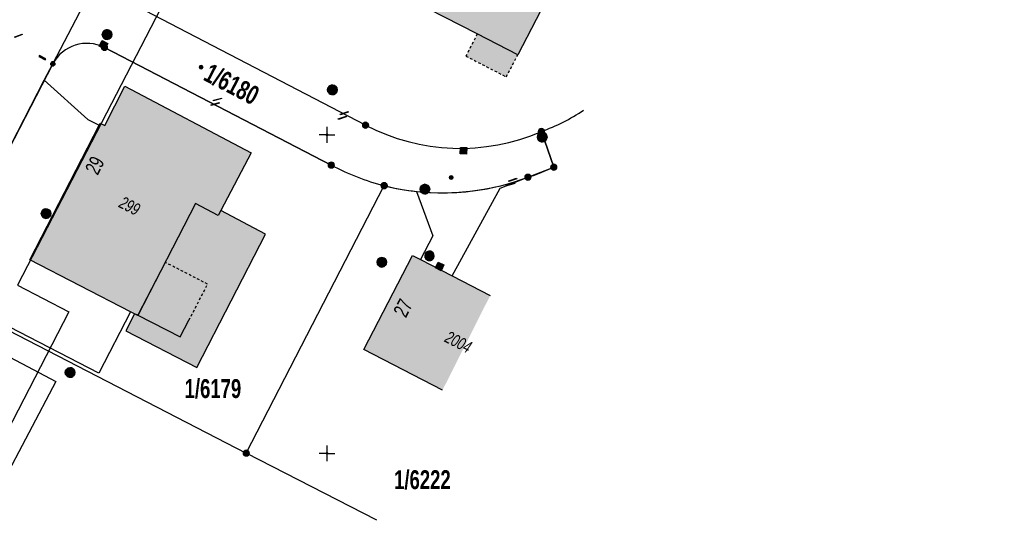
# Model space of a CAD drawing. Header units: metres. Extents: x 2695560 to 2696939, y 1260491 to 1262050.
# Tile 739 of 1005: x 2696577 to 2696654, y 1260995 to 1261034. Entities that reach past the tile are written whole.
import ezdxf

# ---------------------------------------------------------------- set-up
doc = ezdxf.new("R2010")
doc.units = ezdxf.units.M
doc.linetypes.add('AUSGEZOGEN', pattern=[0])
doc.linetypes.add('VERDECKT2_S2', pattern=[0.36, 0.2, -0.16])
for name, color, linetype in [('XR$1$AV_Flächen (EO)', 7, 'AUSGEZOGEN'), ('XR$1$AV_Gebäudeflächen (BB)', 7, 'AUSGEZOGEN'), ('XR$1$AV_Gebäudeflächen (EO)', 7, 'AUSGEZOGEN'), ('XR$1$AV_Gebäudeflächen ut.', 7, 'AUSGEZOGEN'), ('XR$1$AV_Grenzpunkte', 7, 'AUSGEZOGEN'), ('XR$1$AV_Grundstück-Nr.', 7, 'AUSGEZOGEN'), ('XR$1$AV_Haus-Nr.', 7, 'AUSGEZOGEN'), ('XR$1$AV_Koordinatennetzpunkte', 7, 'AUSGEZOGEN'), ('XR$1$AV_Linien (BB)', 7, 'AUSGEZOGEN'), ('XR$1$AV_Versicherung-Nr.', 7, 'AUSGEZOGEN'), ('XR$1$AW_LK_Einlaufschacht alt', 24, 'AUSGEZOGEN'), ('XR$1$AW_LK_Schachtdeckel', 24, 'AUSGEZOGEN'), ('XR$1$AW_LK_Zwischenpunkt', 24, 'AUSGEZOGEN'), ('XR$1$EW_LK_Knoten', 1, 'AUSGEZOGEN'), ('XR$1$Liegenschaftsgrenzen', 7, 'AUSGEZOGEN'), ('XR$1$PFAV', 255, 'AUSGEZOGEN'), ('XR$1$PFAW', 255, 'AUSGEZOGEN'), ('XR$1$RAEW', 8, 'AUSGEZOGEN'), ('XR$1$RP_Abstandslinie', 7, 'AUSGEZOGEN'), ('XR$1$WA_LK_Rohrleitungsteil', 171, 'AUSGEZOGEN')]:
    doc.layers.add(name, color=color, linetype=linetype)
doc.styles.add('ARIAL', font='arial.ttf')

# ---------------------------------------------------------------- blocks, each defined once
blk = doc.blocks.new('COMPLEXOBJECT_176')
at = {"layer": 'XR$1$AV_Linien (BB)', "color": 7, "linetype": 'AUSGEZOGEN', "transparency": 33554687}
blk.add_line((6603.03, 11025.76), (6584.39, 11035.43), dxfattribs=at)
for centre, radius, start, end in [((6585.791, 11038.083), 3, 152.89609, 242.16869), ((6610.448, 11039.937), 16, 242.37869, 293.46825)]:
    blk.add_arc(centre, radius, start, end, dxfattribs=at)
blk = doc.blocks.new('COMPLEXOBJECT_183')
at = {"layer": 'XR$1$AV_Linien (BB)', "color": 7, "linetype": 'AUSGEZOGEN', "transparency": 33554687}
blk.add_line((6582.54, 11031.86), (6600.34, 11022.63), dxfattribs=at)
for centre, radius, start, end in [((6581.18, 11029.129), 3.051, 63.52224, 151.81304), ((6609.272, 11039.387), 18.989, 241.93955, 255.41294), ((6609.06, 11039.373), 18.924, 256.02612, 263.81854)]:
    blk.add_arc(centre, radius, start, end, dxfattribs=at)
blk = doc.blocks.new('COMPLEXOBJECT_212')
at = {"layer": 'XR$1$AV_Linien (BB)', "color": 7, "linetype": 'AUSGEZOGEN', "transparency": 33554687}
blk.add_line((6571.05, 11016.18), (6577.824, 11029.282), dxfattribs=at)
blk.add_arc((6574.669, 11014.365), 4.048, 153.36837, 242.02838, dxfattribs=at)
blk = doc.blocks.new('COMPLEXOBJECT_1247')
at = {"layer": 'XR$1$Liegenschaftsgrenzen', "color": 7, "linetype": 'AUSGEZOGEN', "transparency": 33554687}
blk.add_line((6600.34, 11022.63), (6582.54, 11031.86), dxfattribs=at)
for centre, radius, start, end in [((6581.18, 11029.129), 3.051, 63.52224, 151.81304), ((6609.272, 11039.387), 18.989, 241.93955, 255.41294)]:
    blk.add_arc(centre, radius, start, end, dxfattribs=at)
blk = doc.blocks.new('COMPLEXOBJECT_1263')
at = {"layer": 'XR$1$Liegenschaftsgrenzen', "color": 7, "linetype": 'AUSGEZOGEN', "transparency": 33554687}
blk.add_line((6603.03, 11025.76), (6584.39, 11035.43), dxfattribs=at)
for centre, radius, start, end in [((6585.791, 11038.083), 3, 152.89609, 242.16869), ((6610.448, 11039.937), 16, 242.37869, 293.46825)]:
    blk.add_arc(centre, radius, start, end, dxfattribs=at)
blk = doc.blocks.new('COMPLEXOBJECT_1305')
at = {"layer": 'XR$1$Liegenschaftsgrenzen', "color": 7, "linetype": 'AUSGEZOGEN', "transparency": 33554687}
for centre, radius, start, end in [((6609.88, 11039.709), 18.976, 288.08371, 294.63614), ((6609.07, 11039.448), 18.999, 256.04893, 290.64826)]:
    blk.add_arc(centre, radius, start, end, dxfattribs=at)
blk = doc.blocks.new('COMPLEXOBJECT_1397')
at = {"layer": 'XR$1$Liegenschaftsgrenzen', "color": 7, "linetype": 'AUSGEZOGEN', "transparency": 33554687}
blk.add_line((6578.49, 11030.57), (6571.05, 11016.18), dxfattribs=at)
blk.add_arc((6574.669, 11014.365), 4.048, 153.36837, 242.02838, dxfattribs=at)
blk = doc.blocks.new('BAV15')
at = {"layer": 'XR$1$PFAV', "transparency": 33554687}
blk.add_hatch(color=7, dxfattribs=at).paths.add_polyline_path([(0.5, 0), (0.49, 0.1), (0.46, 0.2), (0.41, 0.29), (0.34, 0.36), (0.26, 0.42), (0.17, 0.47), (0.08, 0.49), (-0.03, 0.5), (-0.13, 0.48), (-0.22, 0.45), (-0.31, 0.4), (-0.38, 0.33), (-0.44, 0.24), (-0.48, 0.15), (-0.5, 0.05), (-0.5, -0.05), (-0.48, -0.15), (-0.44, -0.24), (-0.38, -0.33), (-0.31, -0.4), (-0.22, -0.45), (-0.13, -0.48), (-0.03, -0.5), (0.08, -0.49), (0.17, -0.47), (0.26, -0.42), (0.34, -0.36), (0.41, -0.29), (0.46, -0.2), (0.49, -0.1)])
at = {"color": 7, "transparency": 33554687}
for start, end in [(90, 270), (270, 90)]:
    blk.add_arc((0, 0), 0.5, start, end, dxfattribs=at)
at = {"layer": 'XR$1$PFAV', "transparency": 33554687}
blk.add_circle((0, 0), 0.5, dxfattribs=at)
blk = doc.blocks.new('BAV2041')
at = {"color": 7, "transparency": 33554687}
for p, q in [((-0.05, 0), (-0.5, 0)), ((0, 0.5), (0, 0.05)), ((0.05, 0), (0.5, 0)), ((0, -0.05), (0, -0.5))]:
    blk.add_line(p, q, dxfattribs=at)
blk.add_circle((0, 0), 0.05, dxfattribs=at)
for start, end in [(90, 270), (270, 90)]:
    blk.add_arc((0, 0), 0.05, start, end, dxfattribs=at)
blk = doc.blocks.new('BAW2089')
at = {"layer": 'XR$1$PFAW', "transparency": 33554687}
blk.add_hatch(color=7, dxfattribs=at).paths.add_polyline_path([(-0.5, 0.5), (-0.5, -0.5), (0.5, -0.5), (0.5, 0.5)])
at = {"transparency": 33554687}
blk.add_lwpolyline([(-0.5, 0.5), (0.5, 0.5), (0.5, -0.5), (-0.5, -0.5), (-0.5, 0.5)], close=True, dxfattribs=at)
at = {"layer": 'XR$1$PFAW', "transparency": 33554687}
blk.add_lwpolyline([(-0.5, 0.5), (0.5, 0.5), (0.5, -0.5), (-0.5, -0.5), (-0.5, 0.5)], close=True, dxfattribs=at)
blk = doc.blocks.new('BAW2092')
at = {"true_color": 0x000000, "transparency": 33554687}
blk.add_hatch(color=18, dxfattribs=at).paths.add_polyline_path([(-0.03, 0.5), (-0.03, -0.5), (0.03, -0.5), (0.03, 0.5)])
at = {"transparency": 33554687}
blk.add_lwpolyline([(-0.03, 0.5), (0.03, 0.5), (0.03, -0.5), (-0.03, -0.5), (-0.03, 0.5)], close=True, dxfattribs=at)
blk = doc.blocks.new('BAW2082')
at = {"layer": 'XR$1$PFAW', "transparency": 33554687}
blk.add_hatch(color=7, dxfattribs=at).paths.add_polyline_path([(0.51, 0), (0.5, 0.1), (0.47, 0.19), (0.42, 0.28), (0.35, 0.36), (0.27, 0.42), (0.18, 0.47), (0.08, 0.49), (-0.02, 0.5), (-0.12, 0.48), (-0.21, 0.45), (-0.3, 0.39), (-0.37, 0.32), (-0.43, 0.24), (-0.47, 0.15), (-0.49, 0.05), (-0.49, -0.05), (-0.47, -0.15), (-0.43, -0.25), (-0.37, -0.33), (-0.3, -0.4), (-0.21, -0.45), (-0.12, -0.49), (-0.02, -0.5), (0.08, -0.5), (0.18, -0.47), (0.27, -0.43), (0.35, -0.37), (0.42, -0.29), (0.47, -0.2), (0.5, -0.1)])
at = {"transparency": 33554687}
for start, end in [(91.1948, 268.8052), (268.8052, 91.1948)]:
    blk.add_arc((0.01, 0), 0.5, start, end, dxfattribs=at)
at = {"layer": 'XR$1$PFAW', "transparency": 33554687}
blk.add_circle((0.01, 0), 0.5, dxfattribs=at)
blk = doc.blocks.new('BAW2090')
at = {"layer": 'XR$1$PFAW', "lineweight": 25, "transparency": 33554687}
blk.add_hatch(color=7, dxfattribs=at).paths.add_polyline_path([(0.5, 0), (0.49, 0.1), (0.46, 0.2), (0.41, 0.29), (0.34, 0.36), (0.26, 0.42), (0.17, 0.47), (0.08, 0.49), (-0.03, 0.5), (-0.13, 0.48), (-0.22, 0.45), (-0.31, 0.4), (-0.38, 0.33), (-0.44, 0.24), (-0.48, 0.15), (-0.5, 0.05), (-0.5, -0.05), (-0.48, -0.15), (-0.44, -0.24), (-0.38, -0.33), (-0.31, -0.4), (-0.22, -0.45), (-0.13, -0.48), (-0.03, -0.5), (0.08, -0.49), (0.17, -0.47), (0.26, -0.42), (0.34, -0.36), (0.41, -0.29), (0.46, -0.2), (0.49, -0.1)])
at = {"lineweight": 25, "transparency": 33554687}
for p, q in [((-0.18, 0.47), (-0.18, -0.47)), ((0.18, 0.47), (0.18, -0.47))]:
    blk.add_line(p, q, dxfattribs=at)
for start, end in [(90, 180), (180, 270), (0, 90), (270, 0)]:
    blk.add_arc((0, 0), 0.5, start, end, dxfattribs=at)
blk = doc.blocks.new('BWA2013')
at = {"true_color": 0x000000, "transparency": 33554687}
blk.add_hatch(color=18, dxfattribs=at).paths.add_polyline_path([(-0.29, -0.41), (0.35, 0.36), (0.29, 0.41), (-0.35, -0.36)])
at = {"transparency": 33554687}
blk.add_lwpolyline([(-0.29, -0.41), (-0.35, -0.36), (0.29, 0.41), (0.35, 0.36), (-0.29, -0.41)], close=True, dxfattribs=at)
blk = doc.blocks.new('BEWG5')
at = {"transparency": 33554687}
blk.add_hatch(color=1, dxfattribs=at).paths.add_polyline_path([(-0.083375, -0.5), (0.083375, -0.5), (0.083375, 0.5), (-0.083375, 0.5)])
at = {"color": 1, "transparency": 33554687}
blk.add_lwpolyline([(-0.083375, -0.5), (0.083375, -0.5), (0.083375, 0.5), (-0.083375, 0.5), (-0.083375, -0.5)], close=True, dxfattribs=at)
blk = doc.blocks.new('BEW957')
at = {"layer": 'XR$1$RAEW', "transparency": 33554687}
blk.add_hatch(color=1, dxfattribs=at).paths.add_polyline_path([(-0.5, 0), (-0.5, -0.05), (-0.49, -0.1), (-0.48, -0.15), (-0.46, -0.2), (-0.44, -0.24), (-0.41, -0.29), (-0.38, -0.33), (-0.34, -0.36), (-0.31, -0.4), (-0.26, -0.42), (-0.22, -0.45), (-0.17, -0.47), (-0.13, -0.48), (-0.08, -0.49), (-0.03, -0.5), (0.03, -0.5), (0.08, -0.49), (0.13, -0.48), (0.17, -0.47), (0.22, -0.45), (0.26, -0.42), (0.31, -0.4), (0.34, -0.36), (0.38, -0.33), (0.41, -0.29), (0.44, -0.24), (0.46, -0.2), (0.48, -0.15), (0.49, -0.1), (0.5, -0.05), (0.5, 0), (0.5, 0.05), (0.49, 0.1), (0.48, 0.15), (0.46, 0.2), (0.44, 0.24), (0.41, 0.29), (0.38, 0.33), (0.34, 0.36), (0.31, 0.4), (0.26, 0.42), (0.22, 0.45), (0.17, 0.47), (0.13, 0.48), (0.08, 0.49), (0.03, 0.5), (-0.03, 0.5), (-0.08, 0.49), (-0.13, 0.48), (-0.17, 0.47), (-0.22, 0.45), (-0.26, 0.42), (-0.31, 0.4), (-0.34, 0.36), (-0.38, 0.33), (-0.41, 0.29), (-0.44, 0.24), (-0.46, 0.2), (-0.48, 0.15), (-0.49, 0.1), (-0.5, 0.05)])
at = {"color": 1, "transparency": 33554687}
for start, end in [(90, 180), (180, 270), (0, 90), (270, 0)]:
    blk.add_arc((0, 0), 0.5, start, end, dxfattribs=at)
at = {"layer": 'XR$1$RAEW', "color": 1, "transparency": 33554687}
blk.add_circle((0, 0), 0.5, dxfattribs=at)

msp = doc.modelspace()

# ---------------------------------------------------------------- hatches: boundary and pattern name
at = {"layer": 'XR$1$AV_Gebäudeflächen (BB)', "true_color": 0xd2d2d2, "transparency": 33554687}
for points in [[(2696604.296, 1261041.471), (2696601.899, 1261036.824), (2696605.78, 1261034.822), (2696606.393, 1261036.011), (2696612.762, 1261032.726), (2696615.935, 1261031.089), (2696619.854, 1261038.687), (2696610.02, 1261043.76), (2696609.626, 1261042.998), (2696606.039, 1261044.849), (2696605.878, 1261044.538)], [(2696583.099, 1261025.558), (2696577.653, 1261015.004), (2696585.553, 1261010.927), (2696585.882, 1261010.757), (2696586.042, 1261010.675), (2696586.131, 1261010.629), (2696590.663, 1261019.413), (2696592.423, 1261018.485), (2696592.474, 1261018.582), (2696592.632, 1261018.881), (2696595.015, 1261023.404), (2696585.122, 1261028.617), (2696583.537, 1261025.535), (2696583.182, 1261025.718)], [(2696610.035, 1261004.776), (2696613.781, 1261012.209), (2696610.798, 1261013.743), (2696608.307, 1261015.024), (2696607.685, 1261015.344), (2696603.85, 1261007.956)]]:
    msp.add_hatch(color=254, dxfattribs=at).paths.add_polyline_path(points)
at = {"layer": 'XR$1$AV_Gebäudeflächen (EO)', "true_color": 0xebebeb, "transparency": 33554687}
for points in [[(2696611.868, 1261030.993), (2696615.041, 1261029.356), (2696615.935, 1261031.089), (2696612.762, 1261032.726)], [(2696588.283, 1261014.801), (2696586.144, 1261010.656), (2696589.465, 1261008.943), (2696590.143, 1261010.258), (2696591.604, 1261013.089)]]:
    msp.add_hatch(color=7, dxfattribs=at).paths.add_polyline_path(points)
at = {"layer": 'XR$1$AV_Gebäudeflächen ut.', "true_color": 0xf5f5f5, "transparency": 33554687}
msp.add_hatch(color=7, dxfattribs=at).paths.add_polyline_path([(2696585.194, 1261009.424), (2696590.757, 1261006.554), (2696596.159, 1261017.022), (2696592.632, 1261018.881), (2696592.423, 1261018.485), (2696590.663, 1261019.413), (2696586.131, 1261010.629), (2696585.882, 1261010.757)])

# ---------------------------------------------------------------- linework, layer by layer
at = {"layer": 'XR$1$AV_Flächen (EO)', "color": 7, "linetype": 'VERDECKT2_S2', "transparency": 33554687}
msp.add_line((2696612.762, 1261032.726), (2696611.868, 1261030.993), dxfattribs=at)
at = {"layer": 'XR$1$AV_Flächen (EO)', "color": 7, "linetype": 'AUSGEZOGEN', "transparency": 33554687}
for p, q in [((2696615.935, 1261031.089), (2696612.762, 1261032.726)), ((2696590.757, 1261006.554), (2696596.159, 1261017.022)), ((2696585.194, 1261009.424), (2696590.757, 1261006.554))]:
    msp.add_line(p, q, dxfattribs=at)
at = {"layer": 'XR$1$AV_Flächen (EO)', "color": 7, "linetype": 'VERDECKT2_S2', "transparency": 33554687}
for points in [[(2696611.868, 1261030.993), (2696615.041, 1261029.356), (2696615.935, 1261031.089)], [(2696590.143, 1261010.258), (2696591.604, 1261013.089), (2696588.283, 1261014.801)]]:
    msp.add_lwpolyline(points, dxfattribs=at)
at = {"layer": 'XR$1$AV_Flächen (EO)', "color": 7, "linetype": 'AUSGEZOGEN', "transparency": 33554687}
for points in [[(2696596.159, 1261017.022), (2696592.632, 1261018.881), (2696592.423, 1261018.485), (2696590.663, 1261019.413), (2696586.131, 1261010.629), (2696585.882, 1261010.757), (2696585.194, 1261009.424)], [(2696588.283, 1261014.801), (2696586.144, 1261010.656), (2696589.465, 1261008.943), (2696590.143, 1261010.258)]]:
    msp.add_lwpolyline(points, dxfattribs=at)
at = {"layer": 'XR$1$AV_Linien (BB)', "color": 7, "linetype": 'AUSGEZOGEN', "transparency": 33554687}
for p, q in [((2696578.794, 1261029.092), (2696579.46, 1261030.38)), ((2696618.76, 1261022.27), (2696617.79, 1261025.07)), ((2696616.74, 1261021.48), (2696618.76, 1261022.27)), ((2696618.76, 1261022.27), (2696618.875, 1261022.314)), ((2696608.307, 1261015.024), (2696610.798, 1261013.743)), ((2696610.798, 1261013.743), (2696613.781, 1261012.209)), ((2696585.553, 1261010.927), (2696583.065, 1261006.105))]:
    msp.add_line(p, q, dxfattribs=at)
for points in [[(2696605.878, 1261044.538), (2696606.039, 1261044.849), (2696609.626, 1261042.998), (2696610.02, 1261043.76), (2696619.854, 1261038.687), (2696615.935, 1261031.089), (2696612.762, 1261032.726), (2696606.393, 1261036.011), (2696605.78, 1261034.822), (2696601.899, 1261036.824), (2696604.296, 1261041.471)], [(2696578.794, 1261029.092), (2696582.211, 1261026.017), (2696583.099, 1261025.558)], [(2696583.099, 1261025.558), (2696583.182, 1261025.718), (2696583.537, 1261025.535), (2696585.122, 1261028.617), (2696595.015, 1261023.404), (2696592.632, 1261018.881), (2696592.474, 1261018.582), (2696592.423, 1261018.485), (2696590.663, 1261019.413), (2696586.131, 1261010.629), (2696586.042, 1261010.675), (2696585.882, 1261010.757), (2696585.553, 1261010.927)], [(2696585.553, 1261010.927), (2696577.653, 1261015.004), (2696583.099, 1261025.558)], [(2696610.798, 1261013.743), (2696614.569, 1261020.631), (2696616.74, 1261021.48)], [(2696607.992, 1261020.37), (2696609.268, 1261016.891), (2696608.307, 1261015.024)], [(2696610.035, 1261004.776), (2696603.85, 1261007.956), (2696607.685, 1261015.344), (2696608.307, 1261015.024)], [(2696583.065, 1261006.105), (2696575.248, 1261010.138), (2696575.12, 1261009.89)], [(2696574.293, 1261008.297), (2696579.694, 1261005.458), (2696575.461, 1260997.389), (2696570.072, 1261000.16)]]:
    msp.add_lwpolyline(points, dxfattribs=at)
for centre, radius, start, end in [((2696612.299, 1261040.1), 16.002, 290.07068, 303.39674), ((2696610.037, 1261039.28), 19.02, 263.82763, 290.63516)]:
    msp.add_arc(centre, radius, start, end, dxfattribs=at)
at = {"layer": 'XR$1$Liegenschaftsgrenzen', "color": 7, "linetype": 'AUSGEZOGEN', "transparency": 33554687}
for p, q in [((2696579.46, 1261030.38), (2696584.09, 1261039.26)), ((2696617.79, 1261025.07), (2696618.76, 1261022.27)), ((2696594.64, 1260999.83), (2696605.46, 1261020.82)), ((2696575.12, 1261009.89), (2696594.64, 1260999.83)), ((2696604.882, 1260994.554), (2696594.64, 1260999.83))]:
    msp.add_line(p, q, dxfattribs=at)
for centre, radius, start, end in [((2696612.299, 1261040.1), 16.002, 290.07068, 303.39674), ((2696613.137, 1261040.139), 18.733, 287.46788, 287.82334)]:
    msp.add_arc(centre, radius, start, end, dxfattribs=at)
at = {"layer": 'XR$1$RP_Abstandslinie', "color": 7, "linetype": 'AUSGEZOGEN', "transparency": 33554687}
msp.add_lwpolyline([(2696654.11, 1261180.83), (2696637.63, 1261148.78), (2696621.53, 1261117.47), (2696628.74, 1261113.77), (2696611.17, 1261079.77), (2696593.73, 1261046.01), (2696576.69, 1261013), (2696580.72, 1261010.92), (2696574.055, 1260998.027)], dxfattribs=at)

# ---------------------------------------------------------------- block references
at = {"layer": 'XR$1$AV_Grenzpunkte', "color": 7, "linetype": 'AUSGEZOGEN', "lineweight": -3, "transparency": 33554687}
for p, xscale, yscale in [((2696583.51, 1261031.67), 0.4549999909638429, 0.4549999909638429), ((2696579.46, 1261030.38), 0.3249999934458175, 0.3249999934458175), ((2696604, 1261025.57), 0.4549999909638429, 0.4549999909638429), ((2696617.79, 1261025.07), 0.4549999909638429, 0.4549999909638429), ((2696601.31, 1261022.44), 0.4549999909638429, 0.4549999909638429), ((2696618.76, 1261022.27), 0.4549999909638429, 0.4549999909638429), ((2696616.74, 1261021.48), 0.4549999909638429, 0.4549999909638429), ((2696605.46, 1261020.82), 0.4549999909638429, 0.4549999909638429), ((2696594.64, 1260999.83), 0.4549999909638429, 0.4549999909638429)]:
    msp.add_blockref('BAV15', p, dxfattribs=dict(at, xscale=xscale, yscale=yscale))
at = {"layer": 'XR$1$AV_Koordinatennetzpunkte', "color": 7, "linetype": 'AUSGEZOGEN', "lineweight": -3, "transparency": 33554687, "xscale": 1.25, "yscale": 1.25}
for p in [(2696600.97, 1261024.81), (2696600.97, 1260999.81)]:
    msp.add_blockref('BAV2041', p, dxfattribs=at)
at = {"layer": 'XR$1$AV_Linien (BB)', "color": 7, "linetype": 'AUSGEZOGEN', "lineweight": -3, "transparency": 33554687}
for name in ['COMPLEXOBJECT_176', 'COMPLEXOBJECT_183', 'COMPLEXOBJECT_212']:
    msp.add_blockref(name, (2690000.97, 1249999.81), dxfattribs=at)
at = {"layer": 'XR$1$AW_LK_Einlaufschacht alt', "color": 24, "linetype": 'AUSGEZOGEN', "lineweight": -3, "transparency": 33554687, "xscale": 0.5000000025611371, "yscale": 0.5000000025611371}
for p, rotation in [((2696583.434, 1261031.883), 152.591598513), ((2696611.682, 1261023.558), 269.188720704)]:
    msp.add_blockref('BAW2089', p, dxfattribs=dict(at, rotation=rotation))
at = {"layer": 'XR$1$AW_LK_Schachtdeckel', "color": 24, "linetype": 'AUSGEZOGEN', "lineweight": -3, "transparency": 33554687}
for name, p, xscale, yscale, rotation in [('BAW2082', (2696583.717, 1261032.668), 0.7499999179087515, 0.7499999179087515, 70.161041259), ('BAW2082', (2696601.403, 1261028.343), 0.7499999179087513, 0.7499999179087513, 197.910552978), ('BAW2082', (2696617.867, 1261024.637), 0.7499999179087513, 0.7499999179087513, 180.6389770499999), ('BAW2082', (2696608.659, 1261020.553), 0.7499999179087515, 0.7499999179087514, 203.9211578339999), ('BAW2082', (2696578.94, 1261018.63), 0.7499999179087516, 0.7499999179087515, 207.0196380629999), ('BAW2082', (2696605.27, 1261014.8), 0.7499999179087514, 0.7499999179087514, 59.49641418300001), ('BAW2090', (2696609.01, 1261015.31), 0.7499999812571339, 0.7499999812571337, 153.741760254), ('BAW2089', (2696609.817, 1261014.48), 0.5000000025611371, 0.5000000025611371, 334.062786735), ('BAW2082', (2696580.819, 1261006.158), 0.7499999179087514, 0.7499999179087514, 230.345809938)]:
    msp.add_blockref(name, p, dxfattribs=dict(at, xscale=xscale, yscale=yscale, rotation=rotation))
at = {"layer": 'XR$1$AW_LK_Zwischenpunkt', "color": 24, "linetype": 'AUSGEZOGEN', "lineweight": -3, "transparency": 33554687, "xscale": 0.6249999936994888, "yscale": 0.6249999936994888, "rotation": 290.781661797}
msp.add_blockref('BAW2092', (2696576.767, 1261032.586), dxfattribs=at)
at = {"layer": 'XR$1$EW_LK_Knoten', "color": 1, "linetype": 'AUSGEZOGEN', "lineweight": -3, "transparency": 33554687, "xscale": 0.5499999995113, "yscale": 0.5499999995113, "rotation": 63.05849999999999}
msp.add_blockref('BEWG5', (2696578.64, 1261030.866), dxfattribs=at)
at = {"layer": 'XR$1$EW_LK_Knoten', "color": 1, "linetype": 'AUSGEZOGEN', "lineweight": -3, "transparency": 33554687, "xscale": 0.2749999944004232, "yscale": 0.2749999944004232}
for p in [(2696591.094, 1261030.121), (2696610.708, 1261021.464)]:
    msp.add_blockref('BEW957', p, dxfattribs=at)
at = {"layer": 'XR$1$Liegenschaftsgrenzen', "color": 7, "linetype": 'AUSGEZOGEN', "lineweight": -3, "transparency": 33554687}
for name in ['COMPLEXOBJECT_1263', 'COMPLEXOBJECT_1247', 'COMPLEXOBJECT_1397', 'COMPLEXOBJECT_1305']:
    msp.add_blockref(name, (2690000.97, 1249999.81), dxfattribs=at)
at = {"layer": 'XR$1$WA_LK_Rohrleitungsteil', "color": 171, "linetype": 'AUSGEZOGEN', "lineweight": -3, "transparency": 33554687}
for p, xscale, yscale, rotation in [((2696592.202, 1261027.229), 0.6499999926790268, 0.6499999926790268, 325.02564), ((2696592.377, 1261027.589), 0.6499999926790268, 0.6499999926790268, 325.02564), ((2696602.325, 1261026.516), 0.649999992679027, 0.649999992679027, 328.41819), ((2696602.172, 1261026.147), 0.6499999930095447, 0.6499999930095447, 328.41819), ((2696615.543, 1261021.277), 0.6499999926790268, 0.6499999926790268, 326.88027), ((2696615.383, 1261020.92), 0.6499999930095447, 0.6499999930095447, 326.88027)]:
    msp.add_blockref('BWA2013', p, dxfattribs=dict(at, xscale=xscale, yscale=yscale, rotation=rotation))

# ---------------------------------------------------------------- texts
at = {"layer": 'XR$1$AV_Grundstück-Nr.', "color": 7, "transparency": 33554687, "insert": (2696593.488, 1261028.77), "char_height": 1.48491, "width": 4.97324, "attachment_point": 5, "rotation": 332.5914, "style": 'ARIAL'}
msp.add_mtext('\\A1;{\\fArial|i0|b1;\\H1.484908;\\W0.700000;\\C7;1/6180}\\P', dxfattribs=at)
at = {"layer": 'XR$1$AV_Grundstück-Nr.', "color": 7, "transparency": 33554687, "char_height": 1.48491, "attachment_point": 5, "style": 'ARIAL'}
for s, insert, width in [('\\A1;{\\fArial|i0|b1;\\H1.484908;\\W0.700000;\\C7;1/6179}\\P', (2696592.023, 1261004.872), 4.97324), ('\\A1;{\\fArial|i0|b1;\\H1.484908;\\W0.700000;\\C7;1/6222}\\P', (2696608.457, 1260997.723), 4.98214)]:
    msp.add_mtext(s, dxfattribs=dict(at, insert=insert, width=width))
at = {"layer": 'XR$1$AV_Haus-Nr.', "color": 7, "transparency": 33554687, "char_height": 1.1621, "width": 1.68109, "attachment_point": 2, "style": 'ARIAL'}
for s, insert, rotation in [('\\W0.70;29', (2696582.23, 1261022.676), 62.7939), ('\\W0.70;27', (2696606.415, 1261011.486), 62.5671)]:
    msp.add_mtext(s, dxfattribs=dict(at, insert=insert, rotation=rotation))
at = {"layer": 'XR$1$AV_Versicherung-Nr.', "color": 7, "transparency": 33554687, "char_height": 0.96842, "attachment_point": 5, "style": 'ARIAL'}
for s, insert, width, rotation in [('\\A1;{\\fArial|i1|b0;\\H0.968418;\\W0.700000;\\C7;299}\\P', (2696585.492, 1261019.227), 1.93301, 332.7039), ('\\A1;{\\fArial|i1|b0;\\H0.968418;\\W0.700000;\\C7;2004}\\P', (2696611.28, 1261008.543), 2.46457, 332.784)]:
    msp.add_mtext(s, dxfattribs=dict(at, insert=insert, width=width, rotation=rotation))

doc.saveas('drawing.dxf')
